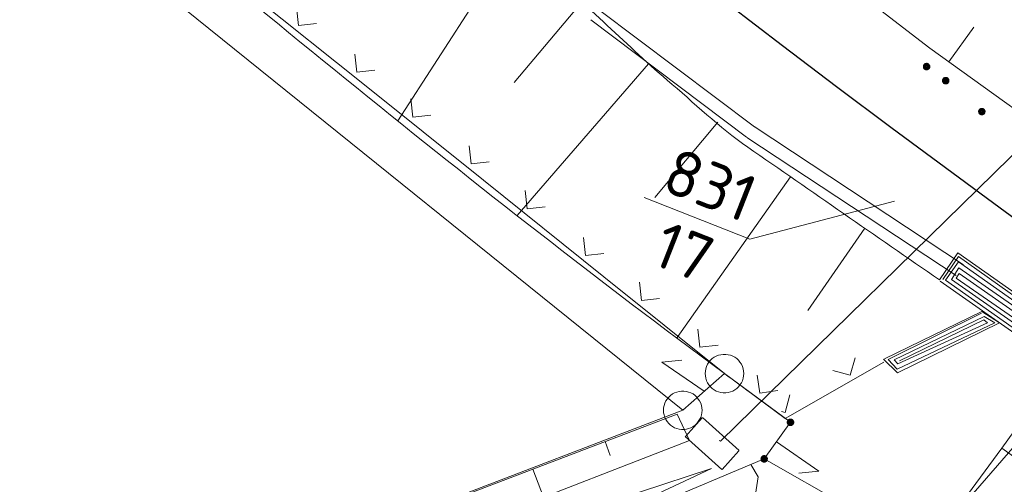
# Model space of a CAD drawing. Header units: metres. Extents: x 3425540 to 3446143, y 5432760 to 5444637.
# Tile 286 of 656: x 3440794 to 3440832, y 5438356 to 5438374. Entities that reach past the tile are written whole.
import ezdxf
from ezdxf.enums import TextEntityAlignment as Align

# ---------------------------------------------------------------- set-up
doc = ezdxf.new("R2010")
doc.units = ezdxf.units.M
for name, color, linetype, lineweight in [('B_Bestand', 9, 'Continuous', 18), ('B_Böschung', 9, 'Continuous', 18), ('B_Flurgrenzen', 9, 'Continuous', 18), ('B_Gleisachse', 9, 'Continuous', 25), ('Bestand Kabeltröge', 9, 'Continuous', 18)]:
    doc.layers.add(name, color=color, linetype=linetype, lineweight=lineweight)
doc.styles.get("Standard").update_dxf_attribs({"font": 'isocpeur.ttf'})

msp = doc.modelspace()

# ---------------------------------------------------------------- linework, layer by layer
at = {"layer": 'B_Bestand'}
for p, q in [((3440806.991, 5438371.413), (3440802.308, 5438375.164)), ((3440804.411, 5438374.376), (3440804.489, 5438373.673)), ((3440804.489, 5438373.673), (3440805.192, 5438373.751)), ((3440806.683, 5438372.557), (3440806.761, 5438371.854)), ((3440820.878, 5438357.537), (3440836.208, 5438372.543)), ((3440806.761, 5438371.854), (3440807.463, 5438371.931)), ((3440811.674, 5438367.662), (3440806.991, 5438371.413)), ((3440808.853, 5438370.818), (3440808.931, 5438370.115)), ((3440808.931, 5438370.115), (3440809.634, 5438370.193)), ((3440811.125, 5438368.998), (3440811.202, 5438368.296)), ((3440811.202, 5438368.296), (3440811.905, 5438368.373)), ((3440816.356, 5438363.91), (3440811.674, 5438367.662)), ((3440813.295, 5438367.26), (3440813.372, 5438366.557)), ((3440813.372, 5438366.557), (3440814.075, 5438366.635)), ((3440815.566, 5438365.44), (3440815.644, 5438364.737)), ((3440815.644, 5438364.737), (3440816.347, 5438364.815)), ((3440821.039, 5438360.159), (3440816.356, 5438363.91)), ((3440817.736, 5438363.702), (3440817.814, 5438362.999)), ((3440817.814, 5438362.999), (3440818.517, 5438363.077)), ((3440820.008, 5438361.882), (3440820.085, 5438361.179)), ((3440820.085, 5438361.179), (3440820.788, 5438361.257)), ((3440827.222, 5438360.602), (3440823.401, 5438358.417)), ((3440825.923, 5438360.09), (3440826.109, 5438360.772)), ((3440823.401, 5438358.417), (3440821.039, 5438360.159)), ((3440822.302, 5438360.097), (3440822.407, 5438359.398)), ((3440825.241, 5438360.275), (3440825.923, 5438360.09)), ((3440822.407, 5438359.398), (3440823.107, 5438359.504)), ((3440823.396, 5438358.645), (3440823.582, 5438359.327)), ((3440823.248, 5438358.685), (3440823.396, 5438358.645)), ((3440820.171, 5438358.443), (3440819.52, 5438357.72)), ((3440820.181, 5438358.454), (3440821.604, 5438357.173)), ((3440819.511, 5438357.71), (3440820.934, 5438356.429)), ((3440820.831, 5438357.561), (3440820.878, 5438357.537)), ((3440821.594, 5438357.162), (3440820.943, 5438356.439)), ((3440829.485, 5438354.115), (3440831.815, 5438357.261))]:
    msp.add_line(p, q, dxfattribs=at)
for points in [[(3440829.389, 5438363.793), (3440830.096, 5438364.847), (3440836.833, 5438360.104), (3440836.168, 5438359.008), (3440829.417, 5438363.751)], [(3440829.514, 5438363.807), (3440830.124, 5438364.708), (3440836.681, 5438360.062), (3440836.126, 5438359.203), (3440829.625, 5438363.779), (3440830.124, 5438364.5), (3440836.487, 5438360.021), (3440836.126, 5438359.438), (3440829.86, 5438363.807), (3440830.137, 5438364.264), (3440836.279, 5438359.993), (3440836.085, 5438359.688), (3440830.04, 5438363.862), (3440830.151, 5438364.043), (3440836.057, 5438359.924)], [(3440827.212, 5438360.714), (3440827.753, 5438360.187), (3440831.718, 5438362.129), (3440831.039, 5438362.573), (3440827.254, 5438360.728)], [(3440831.025, 5438362.503), (3440827.393, 5438360.7), (3440827.739, 5438360.326), (3440831.538, 5438362.129), (3440831.122, 5438362.378), (3440827.628, 5438360.686), (3440827.767, 5438360.534), (3440831.26, 5438362.129), (3440831.108, 5438362.24), (3440827.836, 5438360.659)], [(3440834.102, 5438360.451), (3440831.815, 5438357.261), (3440832.356, 5438356.873), (3440834.657, 5438360.062)], [(3440822.057, 5438356.628), (3440822.351, 5438356.144), (3440822.147, 5438354.876), (3440787.916, 5438341.662), (3440754.389, 5438329.025)]]:
    msp.add_lwpolyline(points, dxfattribs=at)
at = {"layer": 'B_Böschung'}
for p, q in [((3440812.666, 5438376.655), (3440808.356, 5438369.974)), ((3440815.434, 5438374.493), (3440812.869, 5438371.46)), ((3440829.756, 5438372.254), (3440830.729, 5438373.598)), ((3440818.09, 5438372.18), (3440812.984, 5438366.298)), ((3440820.782, 5438369.91), (3440818.336, 5438366.987)), ((3440823.597, 5438367.799), (3440819.195, 5438361.558)), ((3440826.493, 5438365.796), (3440824.278, 5438362.6)), ((3440834.657, 5438360.062), (3440829.485, 5438354.115)), ((3440819.202, 5438358.584), (3440819.683, 5438357.555)), ((3440816.399, 5438357.516), (3440816.598, 5438356.976)), ((3440813.595, 5438356.448), (3440814.01, 5438355.355))]:
    msp.add_line(p, q, dxfattribs=at)
for points in [[(3440768.445, 5438425.054), (3440772.92, 5438420.409), (3440779.314, 5438414.417), (3440784.092, 5438409.773), (3440791.697, 5438403.041), (3440799.544, 5438396.21), (3440812.397, 5438385.574), (3440829.019, 5438372.783), (3440835.319, 5438368.257), (3440836.792, 5438367.206)], [(3440819.202, 5438358.584), (3440770.5, 5438340.029), (3440766.712, 5438338.141)], [(3440819.683, 5438357.555), (3440796.875, 5438348.706), (3440767.085, 5438337.194)], [(3440767.48, 5438336.19), (3440781.382, 5438341.615), (3440795.252, 5438346.868), (3440809.979, 5438352.505), (3440817.78, 5438355.566), (3440820.532, 5438356.473)], [(3440767.921, 5438335.071), (3440793.179, 5438344.752), (3440811.611, 5438352.29), (3440820.532, 5438356.473)]]:
    msp.add_lwpolyline(points, dxfattribs=at)
for points, knots in [([(3440723.994, 5438398.434), (3440729.398, 5438403.097), (3440734.803, 5438407.759), (3440740.207, 5438412.421), (3440743.969, 5438415.667), (3440747.77, 5438418.862), (3440751.564, 5438422.075), (3440752.319, 5438422.715), (3440753.062, 5438423.3), (3440753.992, 5438423.782), (3440754.412, 5438424), (3440754.861, 5438424.016), (3440755.305, 5438424.045), (3440755.784, 5438424.076), (3440756.272, 5438424.077), (3440756.75, 5438423.979), (3440757.169, 5438423.893), (3440757.563, 5438423.752), (3440757.931, 5438423.519), (3440758.652, 5438423.064), (3440759.309, 5438422.59), (3440759.901, 5438422.009), (3440761.118, 5438420.814), (3440762.323, 5438419.617), (3440763.511, 5438418.397), (3440764.592, 5438417.288), (3440765.672, 5438416.181), (3440766.729, 5438415.048), (3440767.333, 5438414.4), (3440767.898, 5438413.718), (3440768.435, 5438413.012), (3440768.91, 5438412.388), (3440769.363, 5438411.749), (3440769.814, 5438411.108), (3440770.376, 5438410.309), (3440770.888, 5438409.476), (3440771.455, 5438408.678), (3440772.05, 5438407.84), (3440772.726, 5438407.071), (3440773.425, 5438406.314), (3440774.446, 5438405.208), (3440775.487, 5438404.127), (3440776.67, 5438403.201), (3440778.051, 5438402.12), (3440779.449, 5438401.07), (3440780.871, 5438400.049), (3440782.642, 5438398.777), (3440784.417, 5438397.512), (3440786.188, 5438396.24), (3440788.033, 5438394.915), (3440789.876, 5438393.589), (3440791.703, 5438392.235), (3440793.123, 5438391.183), (3440794.366, 5438389.917), (3440795.641, 5438388.689), (3440796.546, 5438387.818), (3440797.411, 5438386.912), (3440798.267, 5438385.997), (3440798.841, 5438385.384), (3440799.266, 5438384.651), (3440799.843, 5438384.027), (3440800.485, 5438383.332), (3440801.238, 5438382.783), (3440802.075, 5438382.319), (3440802.793, 5438381.921), (3440803.542, 5438381.65), (3440804.307, 5438381.4), (3440804.817, 5438381.234), (3440805.428, 5438381.359), (3440805.882, 5438381.072), (3440807.234, 5438380.218), (3440808.547, 5438379.312), (3440809.886, 5438378.445), (3440811.175, 5438377.611), (3440812.501, 5438376.835), (3440813.76, 5438375.95), (3440815.59, 5438374.663), (3440817.11, 5438372.994), (3440818.814, 5438371.55), (3440819.85, 5438370.672), (3440820.827, 5438369.715), (3440821.944, 5438368.942), (3440824.426, 5438367.226), (3440826.907, 5438365.51), (3440829.389, 5438363.793)], [0, 0, 0, 0, 0.155916, 0.155916, 0.155916, 0.264452, 0.264452, 0.264452, 0.286063, 0.286063, 0.286063, 0.295814, 0.295814, 0.295814, 0.306347, 0.306347, 0.306347, 0.315575, 0.315575, 0.315575, 0.333649, 0.333649, 0.333649, 0.370834, 0.370834, 0.370834, 0.404653, 0.404653, 0.404653, 0.423994, 0.423994, 0.423994, 0.441113, 0.441113, 0.441113, 0.462463, 0.462463, 0.462463, 0.48487, 0.48487, 0.48487, 0.517613, 0.517613, 0.517613, 0.555856, 0.555856, 0.555856, 0.603481, 0.603481, 0.603481, 0.65311, 0.65311, 0.65311, 0.691697, 0.691697, 0.691697, 0.71908, 0.71908, 0.71908, 0.73745, 0.73745, 0.73745, 0.757915, 0.757915, 0.757915, 0.775491, 0.775491, 0.775491, 0.787206, 0.787206, 0.787206, 0.822076, 0.822076, 0.822076, 0.855628, 0.855628, 0.855628, 0.904421, 0.904421, 0.904421, 0.934087, 0.934087, 0.934087, 1, 1, 1, 1]), ([(3440724.086, 5438398.513), (3440733.943, 5438405.164), (3440743.8, 5438411.815), (3440753.657, 5438418.465), (3440754.113, 5438418.773), (3440754.738, 5438418.688), (3440755.286, 5438418.727), (3440755.526, 5438418.744), (3440755.769, 5438418.764), (3440756.008, 5438418.727), (3440756.468, 5438418.656), (3440756.897, 5438418.48), (3440757.321, 5438418.267), (3440757.904, 5438417.975), (3440758.483, 5438417.704), (3440758.962, 5438417.282), (3440759.334, 5438416.954), (3440759.706, 5438416.626), (3440760.078, 5438416.297), (3440760.519, 5438415.908), (3440760.959, 5438415.519), (3440761.399, 5438415.128), (3440765.272, 5438411.689), (3440767.712, 5438406.891), (3440771.319, 5438403.169), (3440778.187, 5438396.082), (3440785.2, 5438389.14), (3440792.778, 5438382.799), (3440802.052, 5438375.038), (3440811.325, 5438367.324), (3440821.039, 5438360.159), (3440821.826, 5438359.579), (3440822.614, 5438358.998), (3440823.401, 5438358.417)], [0, 0, 0, 0, 0.276802, 0.276802, 0.276802, 0.289605, 0.289605, 0.289605, 0.295207, 0.295207, 0.295207, 0.306003, 0.306003, 0.306003, 0.320854, 0.320854, 0.320854, 0.332404, 0.332404, 0.332404, 0.346092, 0.346092, 0.346092, 0.466658, 0.466658, 0.466658, 0.696244, 0.696244, 0.696244, 0.977227, 0.977227, 0.977227, 1, 1, 1, 1])]:
    msp.add_open_spline(points, degree=3, knots=knots, dxfattribs=at)
at = {"layer": 'B_Flurgrenzen'}
for p, q in [((3440791.28, 5438381.395), (3440819.417, 5438358.734)), ((3440817.913, 5438366.993), (3440822.029, 5438365.375)), ((3440822.029, 5438365.375), (3440827.64, 5438366.85)), ((3440821.039, 5438360.159), (3440819.417, 5438358.734)), ((3440821.039, 5438360.159), (3440823.603, 5438358.268)), ((3440819.417, 5438358.734), (3440770.5, 5438340.029)), ((3440823.603, 5438358.268), (3440822.581, 5438356.847)), ((3440822.581, 5438356.847), (3440754.848, 5438328.498)), ((3440827.767, 5438353.9), (3440822.581, 5438356.847))]:
    msp.add_line(p, q, dxfattribs=at)
for points in [[(3440829.013, 5438372.075), (3440829.012, 5438372.091), (3440829.009, 5438372.106), (3440829.004, 5438372.121), (3440828.997, 5438372.135), (3440828.989, 5438372.149), (3440828.98, 5438372.161), (3440828.968, 5438372.171), (3440828.955, 5438372.18), (3440828.941, 5438372.188), (3440828.926, 5438372.194), (3440828.912, 5438372.198), (3440828.896, 5438372.2), (3440828.88, 5438372.2), (3440828.864, 5438372.198), (3440828.85, 5438372.194), (3440828.835, 5438372.188), (3440828.821, 5438372.18), (3440828.808, 5438372.171), (3440828.796, 5438372.161), (3440828.787, 5438372.149), (3440828.779, 5438372.135), (3440828.772, 5438372.121), (3440828.767, 5438372.106), (3440828.764, 5438372.091), (3440828.763, 5438372.075), (3440828.764, 5438372.059), (3440828.767, 5438372.044), (3440828.772, 5438372.029), (3440828.779, 5438372.015), (3440828.787, 5438372.001), (3440828.796, 5438371.989), (3440828.808, 5438371.979), (3440828.821, 5438371.97), (3440828.835, 5438371.962), (3440828.85, 5438371.956), (3440828.864, 5438371.952), (3440828.88, 5438371.95), (3440828.896, 5438371.95), (3440828.912, 5438371.952), (3440828.926, 5438371.956), (3440828.941, 5438371.962), (3440828.955, 5438371.97), (3440828.968, 5438371.979), (3440828.98, 5438371.989), (3440828.989, 5438372.001), (3440828.997, 5438372.015), (3440829.004, 5438372.029), (3440829.009, 5438372.044), (3440829.012, 5438372.059), (3440829.013, 5438372.075)], [(3440828.988, 5438372.075), (3440828.987, 5438372.089), (3440828.984, 5438372.103), (3440828.98, 5438372.115), (3440828.974, 5438372.128), (3440828.965, 5438372.14), (3440828.955, 5438372.15), (3440828.944, 5438372.159), (3440828.932, 5438372.166), (3440828.919, 5438372.17), (3440828.906, 5438372.173), (3440828.892, 5438372.175), (3440828.877, 5438372.174), (3440828.863, 5438372.172), (3440828.851, 5438372.169), (3440828.838, 5438372.162), (3440828.826, 5438372.154), (3440828.816, 5438372.145), (3440828.806, 5438372.134), (3440828.799, 5438372.122), (3440828.794, 5438372.109), (3440828.79, 5438372.096), (3440828.788, 5438372.082), (3440828.788, 5438372.068), (3440828.79, 5438372.054), (3440828.794, 5438372.041), (3440828.799, 5438372.028), (3440828.806, 5438372.016), (3440828.816, 5438372.005), (3440828.826, 5438371.996), (3440828.838, 5438371.988), (3440828.851, 5438371.981), (3440828.863, 5438371.978), (3440828.877, 5438371.976), (3440828.892, 5438371.975), (3440828.906, 5438371.977), (3440828.919, 5438371.98), (3440828.932, 5438371.984), (3440828.944, 5438371.991), (3440828.955, 5438372), (3440828.965, 5438372.01), (3440828.974, 5438372.022), (3440828.98, 5438372.035), (3440828.984, 5438372.047), (3440828.987, 5438372.061), (3440828.988, 5438372.075)], [(3440828.964, 5438372.075), (3440828.963, 5438372.087), (3440828.96, 5438372.099), (3440828.955, 5438372.11), (3440828.949, 5438372.12), (3440828.94, 5438372.13), (3440828.931, 5438372.137), (3440828.92, 5438372.144), (3440828.909, 5438372.148), (3440828.897, 5438372.15), (3440828.885, 5438372.151), (3440828.873, 5438372.149), (3440828.861, 5438372.146), (3440828.851, 5438372.141), (3440828.84, 5438372.134), (3440828.831, 5438372.125), (3440828.824, 5438372.115), (3440828.818, 5438372.105), (3440828.814, 5438372.093), (3440828.812, 5438372.081), (3440828.812, 5438372.069), (3440828.814, 5438372.057), (3440828.818, 5438372.045), (3440828.824, 5438372.035), (3440828.831, 5438372.025), (3440828.84, 5438372.016), (3440828.85, 5438372.009), (3440828.861, 5438372.004), (3440828.873, 5438372.001), (3440828.885, 5438371.999), (3440828.897, 5438372), (3440828.909, 5438372.002), (3440828.92, 5438372.006), (3440828.931, 5438372.013), (3440828.94, 5438372.02), (3440828.949, 5438372.03), (3440828.955, 5438372.04), (3440828.96, 5438372.051), (3440828.963, 5438372.063), (3440828.964, 5438372.075)], [(3440828.939, 5438372.075), (3440828.938, 5438372.085), (3440828.935, 5438372.095), (3440828.93, 5438372.104), (3440828.924, 5438372.111), (3440828.917, 5438372.117), (3440828.908, 5438372.122), (3440828.898, 5438372.125), (3440828.888, 5438372.126), (3440828.878, 5438372.125), (3440828.868, 5438372.122), (3440828.859, 5438372.117), (3440828.852, 5438372.111), (3440828.846, 5438372.104), (3440828.841, 5438372.095), (3440828.838, 5438372.085), (3440828.837, 5438372.075), (3440828.838, 5438372.065), (3440828.841, 5438372.055), (3440828.846, 5438372.046), (3440828.852, 5438372.039), (3440828.859, 5438372.033), (3440828.868, 5438372.028), (3440828.878, 5438372.025), (3440828.888, 5438372.024), (3440828.898, 5438372.025), (3440828.908, 5438372.028), (3440828.917, 5438372.033), (3440828.924, 5438372.039), (3440828.93, 5438372.046), (3440828.935, 5438372.055), (3440828.938, 5438372.065), (3440828.939, 5438372.075)], [(3440828.915, 5438372.075), (3440828.914, 5438372.082), (3440828.911, 5438372.089), (3440828.906, 5438372.095), (3440828.9, 5438372.099), (3440828.893, 5438372.101), (3440828.886, 5438372.102), (3440828.879, 5438372.1), (3440828.872, 5438372.097), (3440828.867, 5438372.092), (3440828.863, 5438372.086), (3440828.861, 5438372.079), (3440828.861, 5438372.071), (3440828.863, 5438372.064), (3440828.867, 5438372.058), (3440828.872, 5438372.053), (3440828.879, 5438372.05), (3440828.886, 5438372.048), (3440828.893, 5438372.049), (3440828.9, 5438372.051), (3440828.906, 5438372.055), (3440828.911, 5438372.061), (3440828.914, 5438372.068), (3440828.915, 5438372.075)], [(3440829.756, 5438371.528), (3440829.755, 5438371.544), (3440829.752, 5438371.559), (3440829.747, 5438371.574), (3440829.74, 5438371.588), (3440829.732, 5438371.602), (3440829.723, 5438371.614), (3440829.711, 5438371.624), (3440829.698, 5438371.633), (3440829.684, 5438371.641), (3440829.669, 5438371.647), (3440829.655, 5438371.651), (3440829.639, 5438371.653), (3440829.623, 5438371.653), (3440829.607, 5438371.651), (3440829.593, 5438371.647), (3440829.578, 5438371.641), (3440829.564, 5438371.633), (3440829.551, 5438371.624), (3440829.539, 5438371.614), (3440829.53, 5438371.602), (3440829.522, 5438371.588), (3440829.515, 5438371.574), (3440829.51, 5438371.559), (3440829.507, 5438371.544), (3440829.506, 5438371.528), (3440829.507, 5438371.512), (3440829.51, 5438371.497), (3440829.515, 5438371.482), (3440829.522, 5438371.468), (3440829.53, 5438371.454), (3440829.539, 5438371.442), (3440829.551, 5438371.432), (3440829.564, 5438371.423), (3440829.578, 5438371.415), (3440829.593, 5438371.409), (3440829.607, 5438371.405), (3440829.623, 5438371.403), (3440829.639, 5438371.403), (3440829.655, 5438371.405), (3440829.669, 5438371.409), (3440829.684, 5438371.415), (3440829.698, 5438371.423), (3440829.711, 5438371.432), (3440829.723, 5438371.442), (3440829.732, 5438371.454), (3440829.74, 5438371.468), (3440829.747, 5438371.482), (3440829.752, 5438371.497), (3440829.755, 5438371.512), (3440829.756, 5438371.528)], [(3440829.731, 5438371.528), (3440829.73, 5438371.542), (3440829.727, 5438371.556), (3440829.723, 5438371.568), (3440829.717, 5438371.581), (3440829.708, 5438371.593), (3440829.698, 5438371.603), (3440829.687, 5438371.612), (3440829.675, 5438371.619), (3440829.662, 5438371.623), (3440829.649, 5438371.626), (3440829.635, 5438371.628), (3440829.62, 5438371.627), (3440829.606, 5438371.625), (3440829.594, 5438371.622), (3440829.581, 5438371.615), (3440829.569, 5438371.607), (3440829.559, 5438371.598), (3440829.549, 5438371.587), (3440829.542, 5438371.575), (3440829.537, 5438371.562), (3440829.533, 5438371.549), (3440829.531, 5438371.535), (3440829.531, 5438371.521), (3440829.533, 5438371.507), (3440829.537, 5438371.494), (3440829.542, 5438371.481), (3440829.549, 5438371.469), (3440829.559, 5438371.458), (3440829.569, 5438371.449), (3440829.581, 5438371.441), (3440829.594, 5438371.434), (3440829.606, 5438371.431), (3440829.62, 5438371.429), (3440829.635, 5438371.428), (3440829.649, 5438371.43), (3440829.662, 5438371.433), (3440829.675, 5438371.437), (3440829.687, 5438371.444), (3440829.698, 5438371.453), (3440829.708, 5438371.463), (3440829.717, 5438371.475), (3440829.723, 5438371.488), (3440829.727, 5438371.5), (3440829.73, 5438371.514), (3440829.731, 5438371.528)], [(3440829.707, 5438371.528), (3440829.706, 5438371.54), (3440829.703, 5438371.552), (3440829.698, 5438371.563), (3440829.692, 5438371.573), (3440829.683, 5438371.583), (3440829.674, 5438371.59), (3440829.663, 5438371.597), (3440829.652, 5438371.601), (3440829.64, 5438371.603), (3440829.628, 5438371.604), (3440829.616, 5438371.602), (3440829.604, 5438371.599), (3440829.594, 5438371.594), (3440829.583, 5438371.587), (3440829.574, 5438371.578), (3440829.567, 5438371.568), (3440829.561, 5438371.558), (3440829.557, 5438371.546), (3440829.555, 5438371.534), (3440829.555, 5438371.522), (3440829.557, 5438371.51), (3440829.561, 5438371.498), (3440829.567, 5438371.488), (3440829.574, 5438371.478), (3440829.583, 5438371.469), (3440829.593, 5438371.462), (3440829.604, 5438371.457), (3440829.616, 5438371.454), (3440829.628, 5438371.452), (3440829.64, 5438371.453), (3440829.652, 5438371.455), (3440829.663, 5438371.459), (3440829.674, 5438371.466), (3440829.683, 5438371.473), (3440829.692, 5438371.483), (3440829.698, 5438371.493), (3440829.703, 5438371.504), (3440829.706, 5438371.516), (3440829.707, 5438371.528)], [(3440829.682, 5438371.528), (3440829.681, 5438371.538), (3440829.678, 5438371.548), (3440829.673, 5438371.557), (3440829.667, 5438371.564), (3440829.66, 5438371.57), (3440829.651, 5438371.575), (3440829.641, 5438371.578), (3440829.631, 5438371.579), (3440829.621, 5438371.578), (3440829.611, 5438371.575), (3440829.602, 5438371.57), (3440829.595, 5438371.564), (3440829.589, 5438371.557), (3440829.584, 5438371.548), (3440829.581, 5438371.538), (3440829.58, 5438371.528), (3440829.581, 5438371.518), (3440829.584, 5438371.508), (3440829.589, 5438371.499), (3440829.595, 5438371.492), (3440829.602, 5438371.486), (3440829.611, 5438371.481), (3440829.621, 5438371.478), (3440829.631, 5438371.477), (3440829.641, 5438371.478), (3440829.651, 5438371.481), (3440829.66, 5438371.486), (3440829.667, 5438371.492), (3440829.673, 5438371.499), (3440829.678, 5438371.508), (3440829.681, 5438371.518), (3440829.682, 5438371.528)], [(3440829.658, 5438371.528), (3440829.657, 5438371.535), (3440829.654, 5438371.542), (3440829.649, 5438371.548), (3440829.643, 5438371.552), (3440829.636, 5438371.554), (3440829.629, 5438371.555), (3440829.622, 5438371.553), (3440829.615, 5438371.55), (3440829.61, 5438371.545), (3440829.606, 5438371.539), (3440829.604, 5438371.532), (3440829.604, 5438371.524), (3440829.606, 5438371.517), (3440829.61, 5438371.511), (3440829.615, 5438371.506), (3440829.622, 5438371.503), (3440829.629, 5438371.501), (3440829.636, 5438371.502), (3440829.643, 5438371.504), (3440829.649, 5438371.508), (3440829.654, 5438371.514), (3440829.657, 5438371.521), (3440829.658, 5438371.528)], [(3440831.158, 5438370.327), (3440831.157, 5438370.343), (3440831.154, 5438370.358), (3440831.149, 5438370.373), (3440831.142, 5438370.387), (3440831.134, 5438370.401), (3440831.125, 5438370.413), (3440831.113, 5438370.423), (3440831.1, 5438370.432), (3440831.086, 5438370.44), (3440831.071, 5438370.446), (3440831.057, 5438370.45), (3440831.041, 5438370.452), (3440831.025, 5438370.452), (3440831.009, 5438370.45), (3440830.995, 5438370.446), (3440830.98, 5438370.44), (3440830.966, 5438370.432), (3440830.953, 5438370.423), (3440830.941, 5438370.413), (3440830.932, 5438370.401), (3440830.924, 5438370.387), (3440830.917, 5438370.373), (3440830.912, 5438370.358), (3440830.909, 5438370.343), (3440830.908, 5438370.327), (3440830.909, 5438370.311), (3440830.912, 5438370.296), (3440830.917, 5438370.281), (3440830.924, 5438370.267), (3440830.932, 5438370.253), (3440830.941, 5438370.241), (3440830.953, 5438370.231), (3440830.966, 5438370.222), (3440830.98, 5438370.214), (3440830.995, 5438370.208), (3440831.009, 5438370.204), (3440831.025, 5438370.202), (3440831.041, 5438370.202), (3440831.057, 5438370.204), (3440831.071, 5438370.208), (3440831.086, 5438370.214), (3440831.1, 5438370.222), (3440831.113, 5438370.231), (3440831.125, 5438370.241), (3440831.134, 5438370.253), (3440831.142, 5438370.267), (3440831.149, 5438370.281), (3440831.154, 5438370.296), (3440831.157, 5438370.311), (3440831.158, 5438370.327)], [(3440831.133, 5438370.327), (3440831.132, 5438370.341), (3440831.129, 5438370.355), (3440831.125, 5438370.367), (3440831.119, 5438370.38), (3440831.11, 5438370.392), (3440831.1, 5438370.402), (3440831.089, 5438370.411), (3440831.077, 5438370.418), (3440831.064, 5438370.422), (3440831.051, 5438370.425), (3440831.037, 5438370.427), (3440831.022, 5438370.426), (3440831.008, 5438370.424), (3440830.996, 5438370.421), (3440830.983, 5438370.414), (3440830.971, 5438370.406), (3440830.961, 5438370.397), (3440830.951, 5438370.386), (3440830.944, 5438370.374), (3440830.939, 5438370.361), (3440830.935, 5438370.348), (3440830.933, 5438370.334), (3440830.933, 5438370.32), (3440830.935, 5438370.306), (3440830.939, 5438370.293), (3440830.944, 5438370.28), (3440830.951, 5438370.268), (3440830.961, 5438370.257), (3440830.971, 5438370.248), (3440830.983, 5438370.24), (3440830.996, 5438370.233), (3440831.008, 5438370.23), (3440831.022, 5438370.228), (3440831.037, 5438370.227), (3440831.051, 5438370.229), (3440831.064, 5438370.232), (3440831.077, 5438370.236), (3440831.089, 5438370.243), (3440831.1, 5438370.252), (3440831.11, 5438370.262), (3440831.119, 5438370.274), (3440831.125, 5438370.287), (3440831.129, 5438370.299), (3440831.132, 5438370.313), (3440831.133, 5438370.327)], [(3440831.109, 5438370.327), (3440831.108, 5438370.339), (3440831.105, 5438370.351), (3440831.1, 5438370.362), (3440831.094, 5438370.372), (3440831.085, 5438370.382), (3440831.076, 5438370.389), (3440831.065, 5438370.396), (3440831.054, 5438370.4), (3440831.042, 5438370.402), (3440831.03, 5438370.403), (3440831.018, 5438370.401), (3440831.006, 5438370.398), (3440830.996, 5438370.393), (3440830.985, 5438370.386), (3440830.976, 5438370.377), (3440830.969, 5438370.367), (3440830.963, 5438370.357), (3440830.959, 5438370.345), (3440830.957, 5438370.333), (3440830.957, 5438370.321), (3440830.959, 5438370.309), (3440830.963, 5438370.297), (3440830.969, 5438370.287), (3440830.976, 5438370.277), (3440830.985, 5438370.268), (3440830.995, 5438370.261), (3440831.006, 5438370.256), (3440831.018, 5438370.253), (3440831.03, 5438370.251), (3440831.042, 5438370.252), (3440831.054, 5438370.254), (3440831.065, 5438370.258), (3440831.076, 5438370.265), (3440831.085, 5438370.272), (3440831.094, 5438370.282), (3440831.1, 5438370.292), (3440831.105, 5438370.303), (3440831.108, 5438370.315), (3440831.109, 5438370.327)], [(3440831.084, 5438370.327), (3440831.083, 5438370.337), (3440831.08, 5438370.347), (3440831.075, 5438370.356), (3440831.069, 5438370.363), (3440831.062, 5438370.369), (3440831.053, 5438370.374), (3440831.043, 5438370.377), (3440831.033, 5438370.378), (3440831.023, 5438370.377), (3440831.013, 5438370.374), (3440831.004, 5438370.369), (3440830.997, 5438370.363), (3440830.991, 5438370.356), (3440830.986, 5438370.347), (3440830.983, 5438370.337), (3440830.982, 5438370.327), (3440830.983, 5438370.317), (3440830.986, 5438370.307), (3440830.991, 5438370.298), (3440830.997, 5438370.291), (3440831.004, 5438370.285), (3440831.013, 5438370.28), (3440831.023, 5438370.277), (3440831.033, 5438370.276), (3440831.043, 5438370.277), (3440831.053, 5438370.28), (3440831.062, 5438370.285), (3440831.069, 5438370.291), (3440831.075, 5438370.298), (3440831.08, 5438370.307), (3440831.083, 5438370.317), (3440831.084, 5438370.327)], [(3440831.06, 5438370.327), (3440831.059, 5438370.334), (3440831.056, 5438370.341), (3440831.051, 5438370.347), (3440831.045, 5438370.351), (3440831.038, 5438370.353), (3440831.031, 5438370.354), (3440831.024, 5438370.352), (3440831.017, 5438370.349), (3440831.012, 5438370.344), (3440831.008, 5438370.338), (3440831.006, 5438370.331), (3440831.006, 5438370.323), (3440831.008, 5438370.316), (3440831.012, 5438370.31), (3440831.017, 5438370.305), (3440831.024, 5438370.302), (3440831.031, 5438370.3), (3440831.038, 5438370.301), (3440831.045, 5438370.303), (3440831.051, 5438370.307), (3440831.056, 5438370.313), (3440831.059, 5438370.32), (3440831.06, 5438370.327)], [(3440821.789, 5438360.159), (3440821.783, 5438360.253), (3440821.765, 5438360.342), (3440821.736, 5438360.437), (3440821.695, 5438360.519), (3440821.641, 5438360.596), (3440821.582, 5438360.673), (3440821.517, 5438360.738), (3440821.441, 5438360.791), (3440821.358, 5438360.838), (3440821.269, 5438360.868), (3440821.181, 5438360.891), (3440821.086, 5438360.903), (3440820.992, 5438360.903), (3440820.897, 5438360.891), (3440820.809, 5438360.868), (3440820.72, 5438360.838), (3440820.637, 5438360.791), (3440820.561, 5438360.738), (3440820.496, 5438360.673), (3440820.437, 5438360.596), (3440820.383, 5438360.519), (3440820.342, 5438360.437), (3440820.313, 5438360.342), (3440820.295, 5438360.253), (3440820.289, 5438360.159), (3440820.295, 5438360.065), (3440820.313, 5438359.976), (3440820.342, 5438359.881), (3440820.383, 5438359.799), (3440820.437, 5438359.722), (3440820.496, 5438359.645), (3440820.561, 5438359.58), (3440820.637, 5438359.527), (3440820.72, 5438359.48), (3440820.809, 5438359.45), (3440820.897, 5438359.427), (3440820.992, 5438359.415), (3440821.086, 5438359.415), (3440821.181, 5438359.427), (3440821.269, 5438359.45), (3440821.358, 5438359.48), (3440821.441, 5438359.527), (3440821.517, 5438359.58), (3440821.582, 5438359.645), (3440821.641, 5438359.722), (3440821.695, 5438359.799), (3440821.736, 5438359.881), (3440821.765, 5438359.976), (3440821.783, 5438360.065), (3440821.789, 5438360.159)], [(3440820.254, 5438359.47), (3440818.609, 5438360.606), (3440819.387, 5438360.68)], [(3440820.167, 5438358.734), (3440820.161, 5438358.828), (3440820.143, 5438358.917), (3440820.114, 5438359.012), (3440820.073, 5438359.094), (3440820.019, 5438359.171), (3440819.96, 5438359.248), (3440819.895, 5438359.313), (3440819.819, 5438359.366), (3440819.736, 5438359.413), (3440819.647, 5438359.443), (3440819.559, 5438359.466), (3440819.464, 5438359.478), (3440819.37, 5438359.478), (3440819.275, 5438359.466), (3440819.187, 5438359.443), (3440819.098, 5438359.413), (3440819.015, 5438359.366), (3440818.939, 5438359.313), (3440818.874, 5438359.248), (3440818.815, 5438359.171), (3440818.761, 5438359.094), (3440818.72, 5438359.012), (3440818.691, 5438358.917), (3440818.673, 5438358.828), (3440818.667, 5438358.734), (3440818.673, 5438358.64), (3440818.691, 5438358.551), (3440818.72, 5438358.456), (3440818.761, 5438358.374), (3440818.815, 5438358.297), (3440818.874, 5438358.22), (3440818.939, 5438358.155), (3440819.015, 5438358.102), (3440819.098, 5438358.055), (3440819.187, 5438358.025), (3440819.275, 5438358.002), (3440819.37, 5438357.99), (3440819.464, 5438357.99), (3440819.559, 5438358.002), (3440819.647, 5438358.025), (3440819.736, 5438358.055), (3440819.819, 5438358.102), (3440819.895, 5438358.155), (3440819.96, 5438358.22), (3440820.019, 5438358.297), (3440820.073, 5438358.374), (3440820.114, 5438358.456), (3440820.143, 5438358.551), (3440820.161, 5438358.64), (3440820.167, 5438358.734)], [(3440823.728, 5438358.268), (3440823.727, 5438358.284), (3440823.724, 5438358.299), (3440823.719, 5438358.314), (3440823.712, 5438358.328), (3440823.704, 5438358.342), (3440823.695, 5438358.354), (3440823.683, 5438358.364), (3440823.67, 5438358.373), (3440823.656, 5438358.381), (3440823.641, 5438358.387), (3440823.627, 5438358.391), (3440823.611, 5438358.393), (3440823.595, 5438358.393), (3440823.579, 5438358.391), (3440823.565, 5438358.387), (3440823.55, 5438358.381), (3440823.536, 5438358.373), (3440823.523, 5438358.364), (3440823.511, 5438358.354), (3440823.502, 5438358.342), (3440823.494, 5438358.328), (3440823.487, 5438358.314), (3440823.482, 5438358.299), (3440823.479, 5438358.284), (3440823.478, 5438358.268), (3440823.479, 5438358.252), (3440823.482, 5438358.237), (3440823.487, 5438358.222), (3440823.494, 5438358.208), (3440823.502, 5438358.194), (3440823.511, 5438358.182), (3440823.523, 5438358.172), (3440823.536, 5438358.163), (3440823.55, 5438358.155), (3440823.565, 5438358.149), (3440823.579, 5438358.145), (3440823.595, 5438358.143), (3440823.611, 5438358.143), (3440823.627, 5438358.145), (3440823.641, 5438358.149), (3440823.656, 5438358.155), (3440823.67, 5438358.163), (3440823.683, 5438358.172), (3440823.695, 5438358.182), (3440823.704, 5438358.194), (3440823.712, 5438358.208), (3440823.719, 5438358.222), (3440823.724, 5438358.237), (3440823.727, 5438358.252), (3440823.728, 5438358.268)], [(3440823.703, 5438358.268), (3440823.702, 5438358.282), (3440823.699, 5438358.296), (3440823.695, 5438358.308), (3440823.689, 5438358.321), (3440823.68, 5438358.333), (3440823.67, 5438358.343), (3440823.659, 5438358.352), (3440823.647, 5438358.359), (3440823.634, 5438358.363), (3440823.621, 5438358.366), (3440823.607, 5438358.368), (3440823.592, 5438358.367), (3440823.578, 5438358.365), (3440823.566, 5438358.362), (3440823.553, 5438358.355), (3440823.541, 5438358.347), (3440823.531, 5438358.338), (3440823.521, 5438358.327), (3440823.514, 5438358.315), (3440823.509, 5438358.302), (3440823.505, 5438358.289), (3440823.503, 5438358.275), (3440823.503, 5438358.261), (3440823.505, 5438358.247), (3440823.509, 5438358.234), (3440823.514, 5438358.221), (3440823.521, 5438358.209), (3440823.531, 5438358.198), (3440823.541, 5438358.189), (3440823.553, 5438358.181), (3440823.566, 5438358.174), (3440823.578, 5438358.171), (3440823.592, 5438358.169), (3440823.607, 5438358.168), (3440823.621, 5438358.17), (3440823.634, 5438358.173), (3440823.647, 5438358.177), (3440823.659, 5438358.184), (3440823.67, 5438358.193), (3440823.68, 5438358.203), (3440823.689, 5438358.215), (3440823.695, 5438358.228), (3440823.699, 5438358.24), (3440823.702, 5438358.254), (3440823.703, 5438358.268)], [(3440823.679, 5438358.268), (3440823.678, 5438358.28), (3440823.675, 5438358.292), (3440823.67, 5438358.303), (3440823.664, 5438358.313), (3440823.655, 5438358.323), (3440823.646, 5438358.33), (3440823.635, 5438358.337), (3440823.624, 5438358.341), (3440823.612, 5438358.343), (3440823.6, 5438358.344), (3440823.588, 5438358.342), (3440823.576, 5438358.339), (3440823.566, 5438358.334), (3440823.555, 5438358.327), (3440823.546, 5438358.318), (3440823.539, 5438358.308), (3440823.533, 5438358.298), (3440823.529, 5438358.286), (3440823.527, 5438358.274), (3440823.527, 5438358.262), (3440823.529, 5438358.25), (3440823.533, 5438358.238), (3440823.539, 5438358.228), (3440823.546, 5438358.218), (3440823.555, 5438358.209), (3440823.565, 5438358.202), (3440823.576, 5438358.197), (3440823.588, 5438358.194), (3440823.6, 5438358.192), (3440823.612, 5438358.193), (3440823.624, 5438358.195), (3440823.635, 5438358.199), (3440823.646, 5438358.206), (3440823.655, 5438358.213), (3440823.664, 5438358.223), (3440823.67, 5438358.233), (3440823.675, 5438358.244), (3440823.678, 5438358.256), (3440823.679, 5438358.268)], [(3440823.654, 5438358.268), (3440823.653, 5438358.278), (3440823.65, 5438358.288), (3440823.645, 5438358.297), (3440823.639, 5438358.304), (3440823.632, 5438358.31), (3440823.623, 5438358.315), (3440823.613, 5438358.318), (3440823.603, 5438358.319), (3440823.593, 5438358.318), (3440823.583, 5438358.315), (3440823.574, 5438358.31), (3440823.567, 5438358.304), (3440823.561, 5438358.297), (3440823.556, 5438358.288), (3440823.553, 5438358.278), (3440823.552, 5438358.268), (3440823.553, 5438358.258), (3440823.556, 5438358.248), (3440823.561, 5438358.239), (3440823.567, 5438358.232), (3440823.574, 5438358.226), (3440823.583, 5438358.221), (3440823.593, 5438358.218), (3440823.603, 5438358.217), (3440823.613, 5438358.218), (3440823.623, 5438358.221), (3440823.632, 5438358.226), (3440823.639, 5438358.232), (3440823.645, 5438358.239), (3440823.65, 5438358.248), (3440823.653, 5438358.258), (3440823.654, 5438358.268)], [(3440823.63, 5438358.268), (3440823.629, 5438358.275), (3440823.626, 5438358.282), (3440823.621, 5438358.288), (3440823.615, 5438358.292), (3440823.608, 5438358.294), (3440823.601, 5438358.295), (3440823.594, 5438358.293), (3440823.587, 5438358.29), (3440823.582, 5438358.285), (3440823.578, 5438358.279), (3440823.576, 5438358.272), (3440823.576, 5438358.264), (3440823.578, 5438358.257), (3440823.582, 5438358.251), (3440823.587, 5438358.246), (3440823.594, 5438358.243), (3440823.601, 5438358.241), (3440823.608, 5438358.242), (3440823.615, 5438358.244), (3440823.621, 5438358.248), (3440823.626, 5438358.254), (3440823.629, 5438358.261), (3440823.63, 5438358.268)], [(3440823.055, 5438357.505), (3440824.7, 5438356.369), (3440823.922, 5438356.295)], [(3440822.706, 5438356.847), (3440822.705, 5438356.863), (3440822.702, 5438356.878), (3440822.697, 5438356.893), (3440822.69, 5438356.907), (3440822.682, 5438356.921), (3440822.673, 5438356.933), (3440822.661, 5438356.943), (3440822.648, 5438356.952), (3440822.634, 5438356.96), (3440822.619, 5438356.966), (3440822.605, 5438356.97), (3440822.589, 5438356.972), (3440822.573, 5438356.972), (3440822.557, 5438356.97), (3440822.543, 5438356.966), (3440822.528, 5438356.96), (3440822.514, 5438356.952), (3440822.501, 5438356.943), (3440822.489, 5438356.933), (3440822.48, 5438356.921), (3440822.472, 5438356.907), (3440822.465, 5438356.893), (3440822.46, 5438356.878), (3440822.457, 5438356.863), (3440822.456, 5438356.847), (3440822.457, 5438356.831), (3440822.46, 5438356.816), (3440822.465, 5438356.801), (3440822.472, 5438356.787), (3440822.48, 5438356.773), (3440822.489, 5438356.761), (3440822.501, 5438356.751), (3440822.514, 5438356.742), (3440822.528, 5438356.734), (3440822.543, 5438356.728), (3440822.557, 5438356.724), (3440822.573, 5438356.722), (3440822.589, 5438356.722), (3440822.605, 5438356.724), (3440822.619, 5438356.728), (3440822.634, 5438356.734), (3440822.648, 5438356.742), (3440822.661, 5438356.751), (3440822.673, 5438356.761), (3440822.682, 5438356.773), (3440822.69, 5438356.787), (3440822.697, 5438356.801), (3440822.702, 5438356.816), (3440822.705, 5438356.831), (3440822.706, 5438356.847)], [(3440822.681, 5438356.847), (3440822.68, 5438356.861), (3440822.677, 5438356.875), (3440822.673, 5438356.887), (3440822.667, 5438356.9), (3440822.658, 5438356.912), (3440822.648, 5438356.922), (3440822.637, 5438356.931), (3440822.625, 5438356.938), (3440822.612, 5438356.942), (3440822.599, 5438356.945), (3440822.585, 5438356.947), (3440822.57, 5438356.946), (3440822.556, 5438356.944), (3440822.544, 5438356.941), (3440822.531, 5438356.934), (3440822.519, 5438356.926), (3440822.509, 5438356.917), (3440822.499, 5438356.906), (3440822.492, 5438356.894), (3440822.487, 5438356.881), (3440822.483, 5438356.868), (3440822.481, 5438356.854), (3440822.481, 5438356.84), (3440822.483, 5438356.826), (3440822.487, 5438356.813), (3440822.492, 5438356.8), (3440822.499, 5438356.788), (3440822.509, 5438356.777), (3440822.519, 5438356.768), (3440822.531, 5438356.76), (3440822.544, 5438356.753), (3440822.556, 5438356.75), (3440822.57, 5438356.748), (3440822.585, 5438356.747), (3440822.599, 5438356.749), (3440822.612, 5438356.752), (3440822.625, 5438356.756), (3440822.637, 5438356.763), (3440822.648, 5438356.772), (3440822.658, 5438356.782), (3440822.667, 5438356.794), (3440822.673, 5438356.807), (3440822.677, 5438356.819), (3440822.68, 5438356.833), (3440822.681, 5438356.847)], [(3440822.657, 5438356.847), (3440822.656, 5438356.859), (3440822.653, 5438356.871), (3440822.648, 5438356.882), (3440822.642, 5438356.892), (3440822.633, 5438356.902), (3440822.624, 5438356.909), (3440822.613, 5438356.916), (3440822.602, 5438356.92), (3440822.59, 5438356.922), (3440822.578, 5438356.923), (3440822.566, 5438356.921), (3440822.554, 5438356.918), (3440822.544, 5438356.913), (3440822.533, 5438356.906), (3440822.524, 5438356.897), (3440822.517, 5438356.887), (3440822.511, 5438356.877), (3440822.507, 5438356.865), (3440822.505, 5438356.853), (3440822.505, 5438356.841), (3440822.507, 5438356.829), (3440822.511, 5438356.817), (3440822.517, 5438356.807), (3440822.524, 5438356.797), (3440822.533, 5438356.788), (3440822.543, 5438356.781), (3440822.554, 5438356.776), (3440822.566, 5438356.773), (3440822.578, 5438356.771), (3440822.59, 5438356.772), (3440822.602, 5438356.774), (3440822.613, 5438356.778), (3440822.624, 5438356.785), (3440822.633, 5438356.792), (3440822.642, 5438356.802), (3440822.648, 5438356.812), (3440822.653, 5438356.823), (3440822.656, 5438356.835), (3440822.657, 5438356.847)], [(3440822.632, 5438356.847), (3440822.631, 5438356.857), (3440822.628, 5438356.867), (3440822.623, 5438356.876), (3440822.617, 5438356.883), (3440822.61, 5438356.889), (3440822.601, 5438356.894), (3440822.591, 5438356.897), (3440822.581, 5438356.898), (3440822.571, 5438356.897), (3440822.561, 5438356.894), (3440822.552, 5438356.889), (3440822.545, 5438356.883), (3440822.539, 5438356.876), (3440822.534, 5438356.867), (3440822.531, 5438356.857), (3440822.53, 5438356.847), (3440822.531, 5438356.837), (3440822.534, 5438356.827), (3440822.539, 5438356.818), (3440822.545, 5438356.811), (3440822.552, 5438356.805), (3440822.561, 5438356.8), (3440822.571, 5438356.797), (3440822.581, 5438356.796), (3440822.591, 5438356.797), (3440822.601, 5438356.8), (3440822.61, 5438356.805), (3440822.617, 5438356.811), (3440822.623, 5438356.818), (3440822.628, 5438356.827), (3440822.631, 5438356.837), (3440822.632, 5438356.847)], [(3440822.608, 5438356.847), (3440822.607, 5438356.854), (3440822.604, 5438356.861), (3440822.599, 5438356.867), (3440822.593, 5438356.871), (3440822.586, 5438356.873), (3440822.579, 5438356.874), (3440822.572, 5438356.872), (3440822.565, 5438356.869), (3440822.56, 5438356.864), (3440822.556, 5438356.858), (3440822.554, 5438356.851), (3440822.554, 5438356.843), (3440822.556, 5438356.836), (3440822.56, 5438356.83), (3440822.565, 5438356.825), (3440822.572, 5438356.822), (3440822.579, 5438356.82), (3440822.586, 5438356.821), (3440822.593, 5438356.823), (3440822.599, 5438356.827), (3440822.604, 5438356.833), (3440822.607, 5438356.84), (3440822.608, 5438356.847)]]:
    msp.add_lwpolyline(points, dxfattribs=at)
at = {"layer": 'B_Gleisachse'}
msp.add_arc((3441179.11, 5438841.029), 588.01, 210.367653, 243.341249, dxfattribs=at)
at = {"layer": 'Bestand Kabeltröge'}
for p, q in [((3440816.145, 5438374.292), (3440822.198, 5438369.733)), ((3440815.845, 5438373.892), (3440821.898, 5438369.333)), ((3440822.186, 5438369.742), (3440830.316, 5438364.381)), ((3440821.91, 5438369.324), (3440830.04, 5438363.963))]:
    msp.add_line(p, q, dxfattribs=at)

# ---------------------------------------------------------------- texts
at = {"layer": 'B_Flurgrenzen'}
msp.add_text('831', height=1.8, rotation=338.5308, dxfattribs=at).set_placement((3440820.154, 5438366.65), align=Align.CENTER)
msp.add_text('17', height=1.8, rotation=338.5308, dxfattribs=at).set_placement((3440819.788, 5438365.719), align=Align.TOP_CENTER)

doc.saveas('drawing.dxf')
